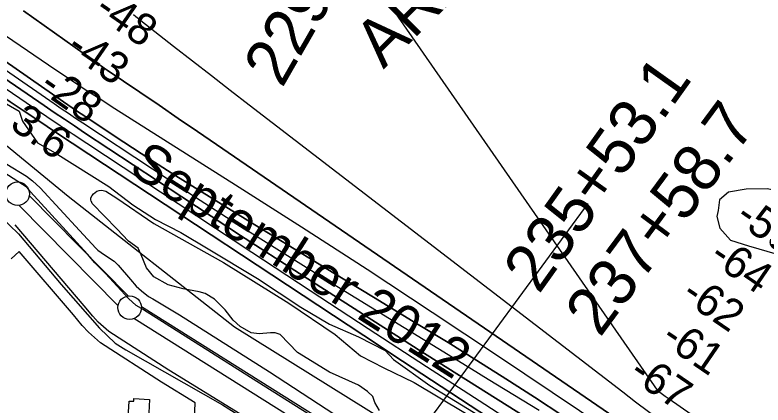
# Model space of a CAD drawing. Extents: x 3677843 to 3715951, y 511991 to 537744.
# Drawn here: x 3701321 to 3702906, y 524785 to 525611 of the extents above; entities that cross this region are included whole.
import ezdxf

# ---------------------------------------------------------------- set-up
doc = ezdxf.new("R2010")
doc.units = 0
for name, color, linetype in [('V-BLDG-OTLN', 7, 'Continuous'), ('V-CHAN-NAID', 7, 'Continuous'), ('V-FLOD-BASE', 7, 'Continuous'), ('V-LEVE-TOET', 7, 'Continuous'), ('V-RIVR-EDGE', 7, 'Continuous'), ('V-RIVR-IDEN', 7, 'Continuous'), ('V-RIVR-RANG', 7, 'Continuous'), ('V-ROAD-CNTR', 7, 'Continuous'), ('V-RRAP-FSHR', 7, 'Continuous'), ('V-SITE-VEGE', 7, 'Continuous'), ('V-SURV-IDEN', 7, 'Continuous'), ('V-SURV-LINE', 7, 'Continuous'), ('V-TOPO-DPTH', 7, 'Continuous'), ('V-TOPO-MAJR', 7, 'Continuous'), ('V-TOPO-MINR', 7, 'Continuous'), ('V-TOPO-WATR', 7, 'Continuous')]:
    doc.layers.add(name, color=color, linetype=linetype)

msp = doc.modelspace()

# ---------------------------------------------------------------- linework, layer by layer
at = {"layer": 'V-BLDG-OTLN'}
msp.add_lwpolyline([(3701606.1, 524797.3), (3701603.3, 524740.9), (3701571.1, 524742.4), (3701571.9, 524758.5), (3701560.7, 524759.1), (3701562.4, 524793.8), (3701572.4, 524793.3), (3701572.7, 524799)], close=True, dxfattribs=at)
at = {"layer": 'V-FLOD-BASE'}
for points in [[(3701490.2, 525086.5), (3701474.5, 525104.7), (3701354, 525237), (3701346.5, 525245.8), (3701217.6, 525328.4), (3701001.4, 525464), (3700798.1, 525588.9), (3700652.1, 525689.8), (3700417.5, 525838.9), (3700207.4, 525971.9), (3699904, 526149), (3699865.1, 526168.4), (3699846, 526181.2)], [(3701490.2, 525086.5), (3701512.8, 525063.6), (3701562, 525010.3), (3701577.1, 524996.8), (3701593.4, 524987.4), (3701833.5, 524835.6), (3702047, 524701.3), (3702061.3, 524691.2), (3702137.6, 524661.9), (3702288.7, 524607.9), (3702308.5, 524599.2), (3702317.3, 524595.2), (3702462.1, 524478.7), (3702671.8, 524308.4), (3702886.5, 524142)]]:
    msp.add_lwpolyline(points, dxfattribs=at)
at = {"layer": 'V-LEVE-TOET'}
for points in [[(3700608.6, 525633.9), (3700710.2, 525570), (3700867.8, 525462.8), (3701053.8, 525342.7), (3701176.8, 525264.4), (3701214.8, 525241.4), (3701226.3, 525233.6), (3701270.6, 525202.8), (3701328.1, 525147.7), (3701418.7, 525040.8), (3701500.1, 524948.4), (3701533, 524916.3), (3701555.6, 524902.3), (3701760.8, 524785.9), (3701888.6, 524705.3), (3702070.5, 524603.3), (3702254.5, 524543.9), (3702274.3, 524537.4), (3702287.3, 524529.6), (3702399.1, 524425.2), (3702525.6, 524319.3), (3702771.9, 524128.4), (3702895.4, 524042.8)], [(3701303.5, 525295.6), (3701345, 525269.9), (3701358.1, 525260.2), (3701373.9, 525245.3), (3701457.3, 525154.9), (3701491.8, 525117.3), (3701496.2, 525113.4), (3701510.4, 525103.7), (3701531, 525090.4), (3701539.7, 525081.8), (3701565.5, 525051.2), (3701577.9, 525037.2), (3701589, 525027), (3701604, 525014.9), (3701612.7, 525010.6), (3701669.7, 524976.3), (3701860, 524855.9), (3702014.7, 524754.6)]]:
    msp.add_lwpolyline(points, dxfattribs=at)
at = {"layer": 'V-RIVR-EDGE'}
msp.add_lwpolyline([(3701247.2, 525455), (3701330, 525407.4), (3701336.5, 525386.4), (3701368.2, 525340.7), (3701406, 525319.6), (3701519.9, 525247.9), (3701570.8, 525209.3), (3701618.8, 525178), (3701672.1, 525150.8), (3701730.3, 525116.5), (3701834.6, 525053.2), (3701926.3, 524992.9), (3701987.4, 524956.7), (3702048.6, 524929.6), (3702104.9, 524900.6), (3702122.9, 524882), (3702200.2, 524826.5), (3702321.3, 524752.4), (3702414.2, 524699.9), (3702503.5, 524645.1), (3702597, 524592), (3702704.3, 524526.9), (3702734.9, 524501.6)], dxfattribs=at)
at = {"layer": 'V-RIVR-RANG'}
msp.add_line((3702121, 524648.5), (3702535.7, 525212.4), dxfattribs=at)
at = {"layer": 'V-ROAD-CNTR'}
for points in [[(3702084.4, 524600), (3702042.2, 524616.4), (3701852, 524733.1), (3701647, 524858.9), (3701520, 524941.3), (3701497.2, 524961.2), (3701485.4, 524973.9), (3701467.7, 524995.5), (3701321.2, 525167)], [(3701312.5, 525095.1), (3701330, 525110.4)], [(3701702.3, 524789.8), (3701631, 524833.6), (3701501.9, 524917.3), (3701476.3, 524939.7), (3701462.8, 524954.1), (3701444.7, 524976.2), (3701330, 525110.4)], [(3701647.3, 523439.2), (3701702.3, 524789.8)]]:
    msp.add_lwpolyline(points, dxfattribs=at)
at = {"layer": 'V-RRAP-FSHR'}
msp.add_lwpolyline([(3701056.5, 525536.6), (3701433.7, 525227.5), (3701785.7, 524951), (3702107.9, 524750.2), (3702372.5, 524658.2), (3702997, 524253.3), (3703335.9, 524031.9), (3703739.1, 523773.4)], dxfattribs=at)
at = {"layer": 'V-SITE-VEGE'}
for points in [[(3701484.5, 525212.5), (3701482.7, 525216.6), (3701482.4, 525216.8), (3701481.3, 525220.1), (3701481.7, 525224.4), (3701484.4, 525229.2), (3701487.2, 525232.8), (3701493.9, 525238), (3701499.5, 525239.7), (3701505, 525240.5), (3701513, 525238.2), (3701536.5, 525223.2), (3701614.8, 525170.1), (3701762.9, 525087.3), (3701901, 525001.2), (3701998.9, 524935.1), (3702052.9, 524889.3), (3702102.7, 524864.2), (3702166.9, 524832.9), (3702271.9, 524770), (3702379.7, 524706.8), (3702502.7, 524628.5), (3702570.1, 524590.4)], [(3702093, 524773.5), (3702083.4, 524791), (3702079.3, 524803.3), (3702067.7, 524814.3), (3702048.5, 524827.7), (3701987.1, 524854.7), (3701919.2, 524896.8), (3701882.4, 524934.7), (3701872, 524938.2), (3701862.5, 524938.1), (3701837.9, 524936.3), (3701821.2, 524938.2), (3701798, 524952), (3701782.8, 524965), (3701766.4, 524986.7), (3701743.9, 525009.6), (3701724, 525021.4), (3701711.2, 525024.9), (3701677, 525031.4), (3701645.5, 525039.9), (3701614.8, 525057.2), (3701599.6, 525075.8), (3701588.3, 525103.5), (3701581.8, 525117.4), (3701561, 525132.4), (3701536.6, 525158.8), (3701484.5, 525212.5)]]:
    msp.add_lwpolyline(points, dxfattribs=at)
at = {"layer": 'V-SURV-LINE'}
for points in [[(3701351.1, 525229.1), (3701560.4, 525016.4)], [(3701539.1, 524995.4), (3701329.7, 525208.1)], [(3701588.7, 524993.8), (3702088.9, 524680.1)], [(3702073, 524654.7), (3701572.7, 524968.3)]]:
    msp.add_lwpolyline(points, dxfattribs=at)
for centre in [(3701326.4, 525232.8), (3701563.8, 524991.7)]:
    msp.add_circle(centre, 25, dxfattribs=at)
at = {"layer": 'V-TOPO-DPTH'}
for points in [[(3702962.8, 524332), (3702862.1, 524400.5), (3702582.1, 524590.1), (3702567.1, 524600.2), (3702552.1, 524610.3), (3702537, 524620.2), (3702521.8, 524630.2), (3702387.9, 524717.4), (3702305.8, 524771), (3702223.8, 524824.6), (3702141.9, 524878.4), (3702060, 524932.3), (3701477.2, 525316.4), (3701441.8, 525339.9), (3701406.4, 525363.4), (3701371, 525387), (3701335.7, 525410.6), (3701310.7, 525427.4), (3701263, 525459.5), (3701215.2, 525491.7), (3701167.5, 525523.8), (3701119.8, 525556), (3700350.1, 526074.9)], [(3702937.4, 524408.5), (3702848.1, 524469.1), (3702758.4, 524529.3), (3702648, 524603), (3702613.3, 524625.9), (3702578.5, 524648.7), (3702543.5, 524671.2), (3702508.4, 524693.5), (3702175.4, 524903.3), (3702049.5, 524983.2), (3701924, 525063.6), (3701798.9, 525144.7), (3701674.2, 525226.4), (3701468.4, 525362.1), (3701446.9, 525376.4), (3701425.5, 525390.8), (3701404.1, 525405.2), (3701382.8, 525419.8), (3700891.8, 525756.5)], [(3700891.8, 525756.5), (3701382.8, 525419.8), (3701404.1, 525405.2), (3701425.5, 525390.8), (3701446.9, 525376.4), (3701468.4, 525362.1), (3701674.2, 525226.4), (3701798.9, 525144.7), (3701924, 525063.6), (3702049.5, 524983.2), (3702175.4, 524903.3), (3702508.4, 524693.5), (3702543.5, 524671.2), (3702578.5, 524648.7), (3702613.3, 524625.9), (3702648, 524603), (3702758.4, 524529.3), (3702848.1, 524469.1), (3702937.4, 524408.5)], [(3701005.8, 525718.8), (3701423.7, 525427.4), (3701432.9, 525421), (3701442.2, 525414.7), (3701451.4, 525408.5), (3701460.7, 525402.3), (3701551.5, 525342.2), (3701606.4, 525306.3), (3701661.6, 525270.8), (3701717.2, 525235.9), (3701773, 525201.4), (3701828.8, 525167.3), (3701912.7, 525116.1), (3701996.7, 525064.9), (3702080.6, 525013.7), (3702164.6, 524962.6), (3702238.4, 524917.6), (3702299.7, 524879.6), (3702360.8, 524841.2), (3702421.3, 524802), (3702481.5, 524762.3)], [(3702481.5, 524762.3), (3702421.3, 524802), (3702360.8, 524841.2), (3702299.7, 524879.6), (3702238.4, 524917.6), (3702164.6, 524962.6), (3702080.6, 525013.7), (3701996.7, 525064.9), (3701912.7, 525116.1), (3701828.8, 525167.3), (3701773, 525201.4), (3701717.2, 525235.9), (3701661.6, 525270.8), (3701606.4, 525306.3), (3701551.5, 525342.2), (3701460.7, 525402.3), (3701451.4, 525408.5), (3701442.2, 525414.7), (3701432.9, 525421), (3701423.7, 525427.4), (3701005.8, 525718.8)], [(3701216.4, 525625.1), (3701300.5, 525567.7), (3701407, 525495.5), (3701438.2, 525474.6), (3701469.5, 525453.9), (3701501, 525433.5), (3701532.6, 525413.3), (3701788.1, 525251.8), (3701927.7, 525162.8), (3702066.8, 525073), (3702205.1, 524982.1), (3702343, 524890.5), (3702574.6, 524735.1), (3702596.2, 524720.5), (3702617.8, 524705.8), (3702639.3, 524691), (3702660.8, 524676.1), (3703045, 524407.7)], [(3701216.4, 525625.1), (3701300.5, 525567.7), (3701407, 525495.5), (3701438.2, 525474.6), (3701469.5, 525453.9), (3701501, 525433.5), (3701532.6, 525413.3), (3701788.1, 525251.8), (3701927.7, 525162.8), (3702066.8, 525073), (3702205.1, 524982.1), (3702343, 524890.5), (3702574.6, 524735.1), (3702596.2, 524720.5), (3702617.8, 524705.8), (3702639.3, 524691), (3702660.8, 524676.1), (3703045, 524407.7)], [(3703543.1, 524094.6), (3702701, 524683.4), (3702667.7, 524706.6), (3702634.3, 524729.8), (3702600.8, 524752.8), (3702567.4, 524775.8), (3701748.1, 525336.8), (3701707.4, 525364.6), (3701666.7, 525392.4), (3701626, 525420.1), (3701585.3, 525447.7), (3701515.8, 525494.7), (3701509.8, 525498.8), (3701503.8, 525503), (3701497.8, 525507.2), (3701491.8, 525511.4), (3701338.8, 525619.9)], [(3703543.1, 524094.6), (3702701, 524683.4), (3702667.7, 524706.6), (3702634.3, 524729.8), (3702600.8, 524752.8), (3702567.4, 524775.8), (3701748.1, 525336.8), (3701707.4, 525364.6), (3701666.7, 525392.4), (3701626, 525420.1), (3701585.3, 525447.7), (3701515.8, 525494.7), (3701509.8, 525498.8), (3701503.8, 525503), (3701497.8, 525507.2), (3701491.8, 525511.4), (3701338.8, 525619.9)]]:
    msp.add_lwpolyline(points, dxfattribs=at)
at = {"layer": 'V-TOPO-MAJR'}
msp.add_lwpolyline([(3701571.7, 525612.2), (3701577, 525608), (3701582.3, 525603.9), (3701587.7, 525599.7), (3701656.9, 525545.6), (3701696.9, 525514.5), (3701736.9, 525483.4), (3701777, 525452.4), (3701817.1, 525421.4), (3702608.5, 524813), (3702635.8, 524792.3), (3702663.2, 524771.7), (3702690.8, 524751.3), (3702718.5, 524731.2), (3702808.5, 524666.3), (3702881.4, 524614), (3702954.4, 524561.9)], dxfattribs=at)
at = {"layer": 'V-TOPO-MINR'}
for points in [[(3700454.8, 526080.7), (3701404, 525423.8), (3701419, 525413.4), (3701434.1, 525403.2), (3701449.3, 525393), (3701464.4, 525382.9), (3701611.9, 525285.4), (3701701.2, 525227.1), (3701790.8, 525169.3), (3701881, 525112.5), (3701971.6, 525056.3), (3702287.9, 524862.3), (3702323.8, 524840.3), (3702359.7, 524818.3), (3702395.6, 524796.3), (3702431.5, 524774.3)], [(3701855.4, 526007), (3702681.3, 524816.7), (3702689.9, 524810.4), (3702698.5, 524804.3), (3702707.1, 524798.2), (3703601.8, 524175.5)], [(3700891.8, 525756.5), (3701382.8, 525419.8), (3701404.1, 525405.2), (3701425.5, 525390.8), (3701446.9, 525376.4), (3701468.4, 525362.1), (3701674.2, 525226.4), (3701798.9, 525144.7), (3701924, 525063.6), (3702049.5, 524983.2), (3702175.4, 524903.3), (3702508.4, 524693.5), (3702543.5, 524671.2), (3702578.5, 524648.7), (3702613.3, 524625.9), (3702648, 524603), (3702758.4, 524529.3), (3702848.1, 524469.1), (3702937.4, 524408.5)], [(3701005.8, 525718.8), (3701423.7, 525427.4), (3701432.9, 525421), (3701442.2, 525414.7), (3701451.4, 525408.5), (3701460.7, 525402.3), (3701551.5, 525342.2), (3701606.4, 525306.3), (3701661.6, 525270.8), (3701717.2, 525235.9), (3701773, 525201.4), (3701828.8, 525167.3), (3701912.7, 525116.1), (3701996.7, 525064.9), (3702080.6, 525013.7), (3702164.6, 524962.6), (3702238.4, 524917.6), (3702299.7, 524879.6), (3702360.8, 524841.2), (3702421.3, 524802), (3702481.5, 524762.3)], [(3700972.8, 525678.6), (3701083.6, 525603.3), (3701194.5, 525528), (3701360.1, 525415.5), (3701388.2, 525396.5), (3701416.3, 525377.6), (3701444.4, 525358.8), (3701472.7, 525340.1), (3701822.9, 525109.2), (3701946, 525028.2), (3702069.2, 524947.5), (3702192.6, 524867.1), (3702316.2, 524787), (3702516.3, 524657.5), (3702539.9, 524642.2), (3702563.4, 524626.8), (3702586.9, 524611.2), (3702610.2, 524595.6), (3703373.3, 524082.5)], [(3701216.4, 525625.1), (3701300.5, 525567.7), (3701407, 525495.5), (3701438.2, 525474.6), (3701469.5, 525453.9), (3701501, 525433.5), (3701532.6, 525413.3), (3701788.1, 525251.8), (3701927.7, 525162.8), (3702066.8, 525073), (3702205.1, 524982.1), (3702343, 524890.5), (3702574.6, 524735.1), (3702596.2, 524720.5), (3702617.8, 524705.8), (3702639.3, 524691), (3702660.8, 524676.1), (3703045, 524407.7)], [(3701338.8, 525619.9), (3701491.8, 525511.4), (3701497.8, 525507.2), (3701503.8, 525503), (3701509.8, 525498.8), (3701515.8, 525494.7), (3701585.3, 525447.7), (3701626, 525420.1), (3701666.7, 525392.4), (3701707.4, 525364.6), (3701748.1, 525336.8), (3702567.4, 524775.8), (3702600.8, 524752.8), (3702634.3, 524729.8), (3702667.7, 524706.6), (3702701, 524683.4), (3703543.1, 524094.6)]]:
    msp.add_lwpolyline(points, dxfattribs=at)
msp.add_lwpolyline([(3703143.8, 525150.9), (3702991, 525228.3), (3702914.8, 525243.3), (3702870.5, 525242.7), (3702832.6, 525236), (3702813.8, 525219.9), (3702810.9, 525197.7), (3702807.9, 525185), (3702814.5, 525159.8), (3702837, 525134.7), (3702875.1, 525122.5), (3702897.3, 525116.4), (3702948.1, 525101.2), (3702973.5, 525091.9), (3702999, 525082.7), (3703037.2, 525057.8), (3703053.1, 525051.7), (3703072.2, 525042.4), (3703091.2, 525042.6), (3703113.3, 525042.9), (3703154.4, 525049.7), (3703166.9, 525065.7), (3703176.2, 525084.8), (3703175.9, 525106.9)], close=True, dxfattribs=at)
at = {"layer": 'V-TOPO-WATR'}
msp.add_lwpolyline([(3700350.1, 526074.9), (3701119.8, 525556), (3701167.5, 525523.8), (3701215.2, 525491.7), (3701263, 525459.5), (3701310.7, 525427.4), (3701335.7, 525410.6), (3701371, 525387), (3701406.4, 525363.4), (3701441.8, 525339.9), (3701477.2, 525316.4), (3702060, 524932.3), (3702141.9, 524878.4), (3702223.8, 524824.6), (3702305.8, 524771), (3702387.9, 524717.4), (3702521.8, 524630.2), (3702537, 524620.2), (3702552.1, 524610.3), (3702567.1, 524600.2), (3702582.1, 524590.1), (3702862.1, 524400.5), (3702962.8, 524332)], dxfattribs=at)

# ---------------------------------------------------------------- texts
at = {"layer": 'V-CHAN-NAID'}
msp.add_text('ARABI TERMINAL (90.7) (5)', height=100, rotation=44.811, dxfattribs=at).set_placement((3702101.5, 525495.8))
at = {"layer": 'V-RIVR-IDEN'}
msp.add_text('September 2012', height=83, rotation=327.5288, dxfattribs=at).set_placement((3701558.8, 525278.9))
at = {"layer": 'V-RIVR-RANG'}
for s, rotation, p in [('-48', 325.2417, (3701485.4, 525614.4)), ('-43', 325.2417, (3701426, 525533.9)), ('-28', 324.9583, (3701368.5, 525452.6)), ('3.6', 324.9583, (3701306.9, 525373.6)), ('-59', 325.598, (3702843.5, 525174.9)), ('-64', 325.598, (3702788.5, 525091.3)), ('-62', 325.598, (3702729.4, 525010.6)), ('-61', 325.598, (3702686.4, 524918.8)), ('-67', 325.598, (3702618.2, 524844.3))]:
    msp.add_text(s, height=67, rotation=rotation, dxfattribs=at).set_placement(p)
at = {"layer": 'V-SURV-IDEN'}
for s, rotation, p in [('229+22.7', 60.1328, (3701886.9, 525455)), ('235+53.1', 54.5028, (3702430.9, 525018.5)), ('237+58.7', 53.492, (3702560.4, 524926.8))]:
    msp.add_text(s, height=100, rotation=rotation, dxfattribs=at).set_placement(p)

doc.saveas('drawing.dxf')
